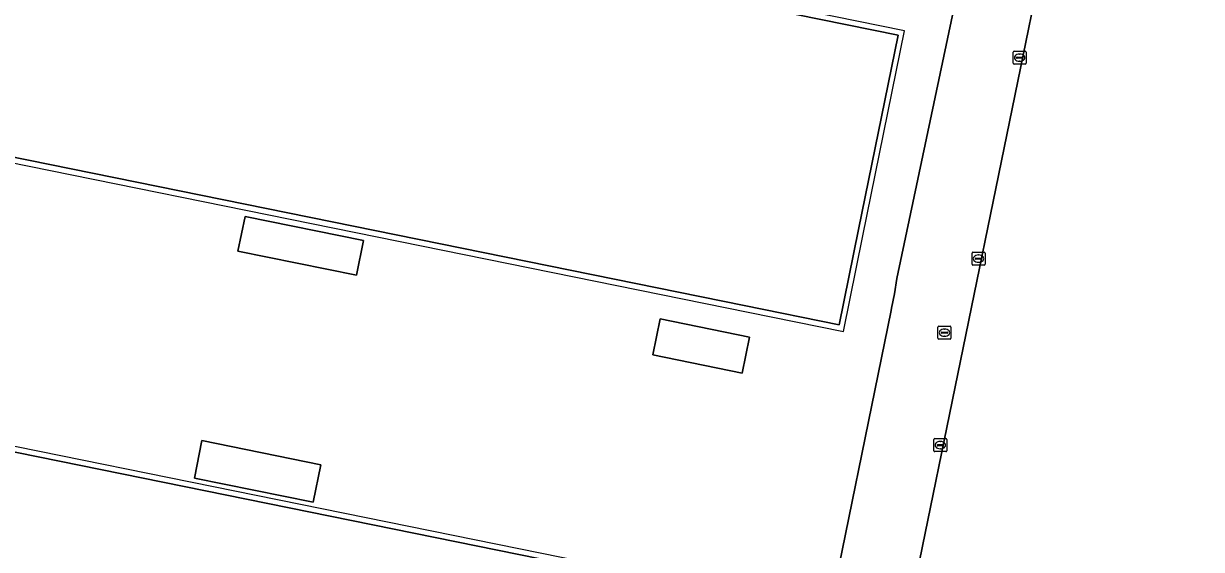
# Model space of a CAD drawing. Extents: x 157692 to 159674, y 381452 to 383291.
# Drawn here: x 158564.5 to 158655.2, y 381915 to 381955.5 of the extents above; entities that cross this region are included whole.
import ezdxf

# ---------------------------------------------------------------- set-up
doc = ezdxf.new("R2010")
doc.units = 0
for name, color, linetype in [('IMGEO_Erf', 7, 'Continuous'), ('IMGEO_Kolk', 7, 'Continuous'), ('IMGEO_Pand', 7, 'Continuous'), ('IMGEO_Pand_overbouw', 7, 'Continuous'), ('IMGEO_Rijbaan_lokaal_open', 7, 'Continuous'), ('IMGEO_Rioolput', 7, 'Continuous')]:
    doc.layers.add(name, color=color, linetype=linetype)

msp = doc.modelspace()

# ---------------------------------------------------------------- linework, layer by layer
at = {"layer": 'IMGEO_Erf'}
for points in [[(158662.696, 382057.301), (158662.614, 382056.802), (158662.067, 382054.02), (158661.364, 382050.447), (158651.179, 382000.564), (158650.896, 381999.107), (158629.503, 381894.731), (158629.177, 381893.266)], [(158520.877, 381977.084), (158631.822, 381954.576), (158628.775, 381939.629), (158627.277, 381932.282), (158619.967, 381933.766)], [(158623.399, 381894.899), (158624.194, 381898.816), (158624.436, 381900.102), (158626.728, 381899.613), (158627.666, 381903.94), (158625.335, 381904.479), (158626.028, 381907.644), (158631.279, 381933.381), (158631.315, 381933.557), (158631.551, 381934.672), (158631.723, 381935.848), (158636.304, 381957.478)], [(158619.967, 381933.766), (158531.41, 381951.745), (158531.337, 381951.328), (158527.076, 381930.395), (158526.979, 381929.968), (158615.514, 381911.988), (158610.974, 381889.66), (158521.989, 381907.761), (158519.358, 381908.296), (158519.249, 381907.758), (158521.88, 381907.221), (158521.747, 381906.56), (158522.438, 381906.42), (158521.44, 381901.704), (158605.613, 381884.536), (158603.321, 381882.983), (158605.616, 381882.584), (158607.227, 381882.467)]]:
    msp.add_lwpolyline(points, dxfattribs=at)
for points in [[(158581.024, 381937.957), (158581.568, 381940.633), (158590.676, 381938.782), (158590.132, 381936.106)], [(158612.941, 381929.966), (158613.506, 381932.747), (158620.395, 381931.347), (158619.83, 381928.566)], [(158577.67, 381920.493), (158578.255, 381923.374), (158587.392, 381921.517), (158586.807, 381918.637)]]:
    msp.add_lwpolyline(points, close=True, dxfattribs=at)
at = {"layer": 'IMGEO_Kolk'}
for p, q in [((158640.676, 381952.423), (158640.676, 381953.275)), ((158640.751, 381953.349), (158641.603, 381953.349)), ((158641.164, 381953.129), (158641.189, 381953.129)), ((158641.677, 381953.275), (158641.677, 381952.423)), ((158641.603, 381952.349), (158640.751, 381952.349)), ((158640.935, 381952.843), (158640.935, 381952.855)), ((158641.373, 381952.806), (158640.975, 381952.806)), ((158640.978, 381952.892), (158641.376, 381952.892)), ((158641.187, 381952.569), (158641.162, 381952.569)), ((158641.419, 381952.855), (158641.419, 381952.843)), ((158637.512, 381936.957), (158637.512, 381937.809)), ((158637.587, 381937.883), (158638.439, 381937.883)), ((158638, 381937.663), (158638.025, 381937.663)), ((158638.513, 381937.809), (158638.513, 381936.957)), ((158638.439, 381936.883), (158637.587, 381936.883)), ((158637.771, 381937.377), (158637.771, 381937.389)), ((158638.209, 381937.34), (158637.811, 381937.34)), ((158637.814, 381937.426), (158638.212, 381937.426)), ((158638.023, 381937.103), (158637.998, 381937.103)), ((158638.255, 381937.389), (158638.255, 381937.377)), ((158634.575, 381922.602), (158634.575, 381923.454)), ((158634.65, 381923.528), (158635.502, 381923.528)), ((158634.877, 381923.071), (158635.275, 381923.071)), ((158635.063, 381923.308), (158635.088, 381923.308)), ((158635.576, 381923.454), (158635.576, 381922.602)), ((158635.502, 381922.528), (158634.65, 381922.528)), ((158634.834, 381923.022), (158634.834, 381923.034)), ((158635.272, 381922.985), (158634.874, 381922.985)), ((158635.086, 381922.748), (158635.061, 381922.748)), ((158635.318, 381923.034), (158635.318, 381923.022))]:
    msp.add_line(p, q, dxfattribs=at)
for points in [[(158640.676, 381952.423), (158640.676, 381953.275)], [(158640.751, 381953.349), (158641.603, 381953.349)], [(158641.677, 381953.275), (158641.677, 381952.423)], [(158641.603, 381952.349), (158640.751, 381952.349)], [(158637.512, 381936.957), (158637.512, 381937.809)], [(158637.587, 381937.883), (158638.439, 381937.883)], [(158638.513, 381937.809), (158638.513, 381936.957)], [(158638.439, 381936.883), (158637.587, 381936.883)], [(158634.575, 381922.602), (158634.575, 381923.454)], [(158634.65, 381923.528), (158635.502, 381923.528)], [(158635.576, 381923.454), (158635.576, 381922.602)], [(158635.502, 381922.528), (158634.65, 381922.528)]]:
    msp.add_lwpolyline(points, dxfattribs=at)
for centre, radius, start, end in [((158640.753, 381953.273), 0.0765, 91.55205, 178.44795), ((158640.753, 381953.273), 0.0765, 91.55205, 178.44795), ((158641.601, 381953.273), 0.0765, 1.55205, 88.44795), ((158641.601, 381953.273), 0.0765, 1.55205, 88.44795), ((158640.753, 381952.425), 0.0765, 181.55205, 268.44795), ((158640.753, 381952.425), 0.0765, 181.55205, 268.44795), ((158640.975, 381952.852), 0.0403, 85.87752, 175.75265), ((158640.972, 381952.842), 0.0366, 178.93798, 274.71019), ((158641.376, 381952.849), 0.043, 264.86636, 352.45326), ((158641.38, 381952.854), 0.0386, 1.73085, 96.63898), ((158641.601, 381952.425), 0.0765, 271.55205, 358.44795), ((158641.601, 381952.425), 0.0765, 271.55205, 358.44795), ((158637.589, 381937.807), 0.0765, 91.55205, 178.44795), ((158637.589, 381937.807), 0.0765, 91.55205, 178.44795), ((158638.437, 381937.807), 0.0765, 1.55205, 88.44795), ((158638.437, 381937.807), 0.0765, 1.55205, 88.44795), ((158637.589, 381936.959), 0.0765, 181.55205, 268.44795), ((158637.589, 381936.959), 0.0765, 181.55205, 268.44795), ((158637.811, 381937.386), 0.0403, 85.87752, 175.75265), ((158637.808, 381937.376), 0.0366, 178.93798, 274.71019), ((158638.212, 381937.383), 0.043, 264.86636, 352.45326), ((158638.216, 381937.388), 0.0386, 1.73085, 96.63898), ((158638.437, 381936.959), 0.0765, 271.55205, 358.44795), ((158638.437, 381936.959), 0.0765, 271.55205, 358.44795), ((158634.652, 381923.452), 0.0765, 91.55205, 178.44795), ((158634.652, 381923.452), 0.0765, 91.55205, 178.44795), ((158634.874, 381923.031), 0.0403, 85.87752, 175.75265), ((158635.279, 381923.033), 0.0386, 1.73085, 96.63898), ((158635.5, 381923.452), 0.0765, 1.55205, 88.44795), ((158635.5, 381923.452), 0.0765, 1.55205, 88.44795), ((158634.652, 381922.604), 0.0765, 181.55205, 268.44795), ((158634.652, 381922.604), 0.0765, 181.55205, 268.44795), ((158634.871, 381923.021), 0.0366, 178.93798, 274.71019), ((158635.275, 381923.028), 0.043, 264.86636, 352.45326), ((158635.5, 381922.604), 0.0765, 271.55205, 358.44795), ((158635.5, 381922.604), 0.0765, 271.55205, 358.44795)]:
    msp.add_arc(centre, radius, start, end, dxfattribs=at)
for centre, major_axis, ratio, start_param, end_param in [((158641.163, 381952.849), (-0.387, 0.002), 0.722429, 4.712389, 7.853982), ((158641.188, 381952.849), (-0.39, 0.002), 0.717154, 1.570796, 4.712389), ((158637.999, 381937.383), (-0.387, 0.002), 0.722429, 4.712389, 7.853982), ((158638.024, 381937.383), (-0.39, 0.002), 0.717154, 1.570796, 4.712389), ((158635.062, 381923.028), (-0.387, 0.002), 0.722429, 4.712389, 7.853982), ((158635.087, 381923.028), (-0.39, 0.002), 0.717154, 1.570796, 4.712389)]:
    msp.add_ellipse(centre, major_axis=major_axis, ratio=ratio, start_param=start_param, end_param=end_param, dxfattribs=at)
at = {"layer": 'IMGEO_Pand'}
for points in [[(158531.41, 381951.745), (158619.967, 381933.766), (158627.277, 381932.282), (158628.775, 381939.629), (158631.822, 381954.576), (158520.877, 381977.084)], [(158521.989, 381907.761), (158610.974, 381889.66), (158615.514, 381911.988), (158526.979, 381929.968)]]:
    msp.add_lwpolyline(points, dxfattribs=at)
for points in [[(158581.024, 381937.957), (158590.132, 381936.106), (158590.676, 381938.782), (158581.568, 381940.633)], [(158612.941, 381929.966), (158619.83, 381928.566), (158620.395, 381931.347), (158613.506, 381932.747)], [(158577.67, 381920.493), (158586.807, 381918.637), (158587.392, 381921.517), (158578.255, 381923.374)]]:
    msp.add_lwpolyline(points, close=True, dxfattribs=at)
at = {"layer": 'IMGEO_Pand_overbouw'}
for points in [[(158516.406, 381974.043), (158520.877, 381977.084), (158631.822, 381954.576), (158628.775, 381939.629), (158627.277, 381932.282), (158623.887, 381932.97), (158619.967, 381933.766), (158531.41, 381951.745), (158531.337, 381951.328), (158620.295, 381933.25), (158627.613, 381931.763), (158629.113, 381939.129), (158632.326, 381954.913), (158536.7, 381974.336), (158536.694, 381974.403), (158532.847, 381975.17), (158532.905, 381975.511), (158521.046, 381977.918), (158516.525, 381978.835), (158513.404, 381963.633), (158514.237, 381963.509)], [(158519.249, 381907.758), (158521.88, 381907.221), (158523.1, 381906.972), (158523.116, 381907.066), (158611.308, 381889.149), (158611.539, 381890.286), (158611.567, 381890.423), (158616.02, 381912.327), (158527.076, 381930.395), (158526.979, 381929.968), (158615.514, 381911.988), (158610.974, 381889.66), (158521.989, 381907.761), (158519.358, 381908.296)]]:
    msp.add_lwpolyline(points, close=True, dxfattribs=at)
at = {"layer": 'IMGEO_Rijbaan_lokaal_open'}
for points in [[(158629.177, 381893.266), (158629.503, 381894.731), (158650.896, 381999.107), (158651.179, 382000.564), (158661.364, 382050.447)], [(158636.304, 381957.478), (158631.723, 381935.848), (158631.551, 381934.672), (158631.315, 381933.557), (158631.279, 381933.381), (158626.028, 381907.644), (158625.335, 381904.479), (158627.666, 381903.94), (158626.728, 381899.613), (158624.436, 381900.102), (158624.194, 381898.816), (158623.399, 381894.899)]]:
    msp.add_lwpolyline(points, dxfattribs=at)
at = {"layer": 'IMGEO_Rioolput'}
for p, q in [((158634.967, 381932.185), (158635.819, 381932.185)), ((158634.892, 381931.259), (158634.892, 381932.111)), ((158635.151, 381931.679), (158635.151, 381931.691)), ((158635.589, 381931.642), (158635.191, 381931.642)), ((158635.194, 381931.728), (158635.592, 381931.728)), ((158635.403, 381931.405), (158635.378, 381931.405)), ((158635.38, 381931.965), (158635.405, 381931.965)), ((158635.635, 381931.691), (158635.635, 381931.679)), ((158635.893, 381932.111), (158635.893, 381931.259)), ((158635.819, 381931.185), (158634.967, 381931.185))]:
    msp.add_line(p, q, dxfattribs=at)
for points in [[(158634.967, 381932.185), (158635.819, 381932.185)], [(158634.892, 381931.259), (158634.892, 381932.111)], [(158635.893, 381932.111), (158635.893, 381931.259)], [(158635.819, 381931.185), (158634.967, 381931.185)]]:
    msp.add_lwpolyline(points, dxfattribs=at)
for centre, radius, start, end in [((158634.969, 381932.109), 0.0765, 91.55205, 178.44795), ((158634.969, 381932.109), 0.0765, 91.55205, 178.44795), ((158635.817, 381932.109), 0.0765, 1.55205, 88.44795), ((158635.817, 381932.109), 0.0765, 1.55205, 88.44795), ((158634.969, 381931.261), 0.0765, 181.55205, 268.44795), ((158634.969, 381931.261), 0.0765, 181.55205, 268.44795), ((158635.191, 381931.688), 0.0403, 85.87752, 175.75265), ((158635.188, 381931.678), 0.0366, 178.93798, 274.71019), ((158635.592, 381931.685), 0.043, 264.86636, 352.45326), ((158635.596, 381931.69), 0.0386, 1.73085, 96.63898), ((158635.817, 381931.261), 0.0765, 271.55205, 358.44795), ((158635.817, 381931.261), 0.0765, 271.55205, 358.44795)]:
    msp.add_arc(centre, radius, start, end, dxfattribs=at)
for centre, major_axis, ratio, start_param, end_param in [((158635.379, 381931.685), (-0.387, 0.002), 0.722429, 4.712389, 7.853982), ((158635.404, 381931.685), (-0.39, 0.002), 0.717154, 1.570796, 4.712389)]:
    msp.add_ellipse(centre, major_axis=major_axis, ratio=ratio, start_param=start_param, end_param=end_param, dxfattribs=at)

doc.saveas('drawing.dxf')
